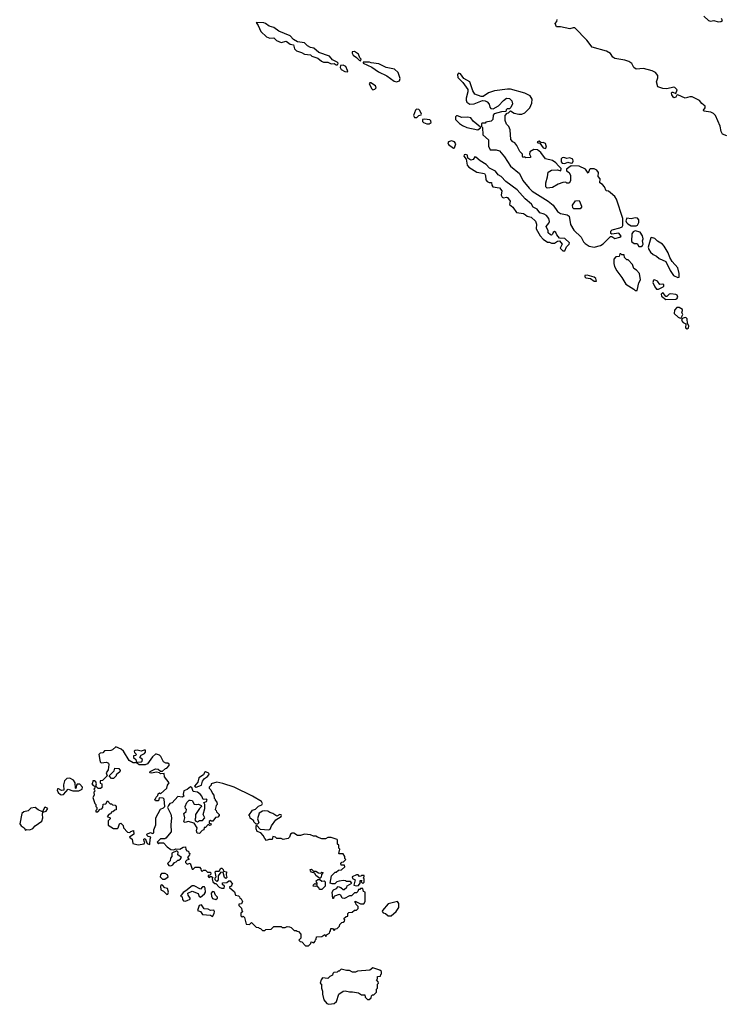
# Model space of a CAD drawing. Extents: x 2029826 to 2248070, y 228728 to 402406.
# Tile 348 of 368: x 2195694 to 2202599, y 299757 to 309402. Entities that reach past the tile are written whole.
import ezdxf

# ---------------------------------------------------------------- set-up
doc = ezdxf.new("R2010")
doc.units = 0

msp = doc.modelspace()

# ---------------------------------------------------------------- linework, layer by layer
at = {"layer": '0CON10XD'}
for points in [[(2198805, 308960), (2198812.5, 308965), (2198813.3, 308975), (2198806, 308985), (2198758.6, 309008.6), (2198729.2, 309045), (2198625, 309080.8), (2198575, 309123.1), (2198545, 309129.2), (2198515, 309145.7), (2198485, 309175.7), (2198415, 309186.7), (2198378.8, 309208.8), (2198345, 309243.3), (2198235, 309289.4), (2198184.2, 309325), (2198140, 309340), (2198104, 309365), (2198085, 309370.9), (2198010, 309375), (2198032.5, 309345), (2198056.4, 309286.4), (2198113.9, 309233.9), (2198145, 309221.2), (2198185, 309223.3), (2198209.3, 309199.3), (2198255, 309180), (2198305, 309192), (2198345, 309163.3), (2198375.9, 309155.9), (2198386.4, 309116.4), (2198406.4, 309096.4), (2198455, 309082.5), (2198485, 309063.3), (2198545, 309056.7), (2198556.4, 309046.4), (2198616.1, 309026.1), (2198651.2, 308995), (2198672.5, 308985), (2198715, 308987.5), (2198745, 308970), (2198775, 308973.8), (2198795, 308960), (2198805, 308960)], [(2202624, 308264), (2202582.4, 308282.4), (2202568.8, 308308.8), (2202559.7, 308359.7), (2202512.5, 308465), (2202491.2, 308485), (2202466.6, 308496.6), (2202397, 308507), (2202393.3, 308515), (2202412, 308538), (2202410.8, 308555), (2202380, 308580), (2202355, 308610.6), (2202284.4, 308645.6), (2202261.7, 308648.3), (2202215, 308633.8), (2202143.6, 308666.4), (2202135, 308662.5), (2202125, 308643.8), (2202105, 308636.7), (2202085, 308667.5), (2202081.2, 308685), (2202085, 308692.5), (2202095, 308693.3), (2202125, 308680), (2202137.5, 308715), (2202115, 308736.9), (2202105, 308740), (2202035, 308723.8), (2201995, 308728), (2201945.7, 308745.7), (2201935.8, 308795), (2201947.8, 308832.2), (2201946.2, 308855), (2201925.8, 308885.8), (2201892, 308901.9), (2201805.7, 308924.3), (2201735, 308917.3), (2201711.8, 308935), (2201691.8, 308971.8), (2201664, 308994), (2201625, 309006.9), (2201525, 309021.9), (2201505, 309035.8), (2201485, 309070), (2201445, 309092.9), (2201305, 309132.5), (2201250.3, 309200.3), (2201135, 309321.2), (2201117, 309323), (2201085, 309312.5), (2200993.6, 309333.6), (2200955, 309332.5), (2200942.5, 309365), (2200956.2, 309385), (2200960, 309405)], [(2202398, 309438), (2202445, 309394.2), (2202465, 309388.6), (2202495, 309394), (2202537, 309383), (2202565, 309383.3), (2202582.5, 309395), (2202572.5, 309415)], [(2199035, 309000), (2199040, 309015), (2199027.5, 309027.5), (2199013.3, 309065), (2198975, 309092.5), (2198953.6, 309086.4), (2198952.5, 309075), (2198962.5, 309055), (2198995, 309032.5), (2199020, 309005), (2199035, 309000)], [(2198905, 308892.5), (2198910, 308895), (2198908, 308905), (2198888.5, 308945), (2198865, 308957.9), (2198837.5, 308952.5), (2198833.8, 308935), (2198843.3, 308915), (2198880, 308895), (2198905, 308892.5)], [(2199385, 308794.2), (2199417.5, 308805), (2199423.3, 308825), (2199404, 308885), (2199367.4, 308917.4), (2199284.4, 308934.4), (2199215, 308970), (2199138.3, 308978.3), (2199123, 308987), (2199060, 308985), (2199060, 308975), (2199145, 308937.5), (2199211.3, 308891.3), (2199291.2, 308851.2), (2199365, 308800), (2199385, 308794.2)], [(2201325, 307173.3), (2201385, 307190), (2201413, 307207), (2201485, 307280), (2201495, 307280), (2201525, 307257.5), (2201575, 307272.5), (2201587, 307283), (2201565, 307312.5), (2201495, 307300), (2201488.3, 307308.3), (2201488.3, 307331.7), (2201500, 307345), (2201575, 307362.5), (2201596.4, 307373.6), (2201603, 307387), (2201603.3, 307455), (2201541.2, 307645), (2201525, 307670), (2201485, 307707.5), (2201465, 307722.5), (2201440, 307725), (2201424.1, 307764.1), (2201406.4, 307786.4), (2201377.5, 307805), (2201382.5, 307842.5), (2201361.2, 307865), (2201366.7, 307905), (2201350, 307930), (2201325, 307940), (2201285, 307940), (2201276.2, 307933.8), (2201265, 307900), (2201238.3, 307938.3), (2201175, 307968.8), (2201098.3, 307971.7), (2201053, 307937), (2201053, 307923), (2201080, 307905), (2201092.5, 307875), (2201090, 307825), (2201078.3, 307801.7), (2201055, 307800), (2201045, 307810), (2201015, 307807.5), (2200969.3, 307790.7), (2200915, 307757.5), (2200861.7, 307751.7), (2200850, 307765), (2200850, 307805), (2200866.4, 307863.6), (2200871.7, 307908.3), (2200905, 307930), (2200965, 307932.5), (2200997, 307923), (2201000, 307945), (2200975, 307970), (2200949.3, 307999.3), (2200915, 308022.5), (2200845, 308040), (2200801.7, 308101.7), (2200768.3, 308128.3), (2200730.7, 308129.3), (2200693.6, 308106.4), (2200690, 308085), (2200700, 308065), (2200698.3, 308051.7), (2200655, 308050), (2200645, 308060), (2200631.7, 308051.7), (2200620, 308065), (2200620, 308085), (2200595, 308110), (2200565, 308170), (2200546.4, 308196.4), (2200527, 308207), (2200508.3, 308228.3), (2200498.8, 308325), (2200487.7, 308357.7), (2200465, 308380), (2200452.5, 308415), (2200450, 308465), (2200471.7, 308488.3), (2200485, 308490), (2200505, 308510), (2200538.3, 308488.3), (2200585, 308477.5), (2200615, 308477.5), (2200645, 308490), (2200691.7, 308538.3), (2200714.2, 308585), (2200714.3, 308624.3), (2200696, 308655), (2200645, 308681.4), (2200505, 308721.2), (2200475, 308723.3), (2200347.5, 308705), (2200286.7, 308685), (2200235, 308650), (2200215, 308650), (2200154.3, 308674.3), (2200133.3, 308705), (2200105, 308792.5), (2200046.7, 308826.7), (2200015, 308872.5), (2199995, 308880), (2199983, 308867), (2199987.5, 308835), (2199997.5, 308825), (2200036.4, 308786.4), (2200087, 308717), (2200086.7, 308695), (2200068, 308635), (2200068.8, 308615), (2200076.7, 308595), (2200105, 308576.2), (2200147, 308577), (2200230.7, 308609.3), (2200255, 308607.5), (2200275, 308597.5), (2200296.1, 308576.1), (2200300, 308545), (2200311.7, 308531.7), (2200335, 308530), (2200385, 308557.5), (2200435, 308610), (2200465, 308632.5), (2200495, 308630), (2200516.1, 308606.1), (2200521.7, 308578.3), (2200507, 308543), (2200495, 308530), (2200471.7, 308528.3), (2200461.7, 308518.3), (2200458.3, 308501.7), (2200415, 308500), (2200345, 308480), (2200333, 308467), (2200330, 308425), (2200315, 308410), (2200263, 308397), (2200255, 308390), (2200225, 308390), (2200220, 308385), (2200220, 308355), (2200230, 308345), (2200232.5, 308275), (2200287.5, 308225), (2200287.5, 308165), (2200305, 308127.5), (2200363.6, 308126.4), (2200396.4, 308116.4), (2200445, 308057.5), (2200505, 307966.7), (2200593.3, 307895), (2200625, 307826.7), (2200685, 307751.2), (2200715, 307723.8), (2200873.6, 307623.6), (2200923.3, 307585), (2200965, 307523.3), (2200995, 307503.3), (2201059.3, 307489.3), (2201079.3, 307479.3), (2201091.2, 307395), (2201125, 307340), (2201195, 307272.5), (2201220, 307225), (2201235, 307210), (2201274.1, 307184.1), (2201325, 307173.3)], [(2199155, 308716.2), (2199175, 308722), (2199188.8, 308735), (2199179.2, 308755), (2199135, 308783.8), (2199125, 308782.5), (2199117.5, 308775), (2199145, 308723.8), (2199155, 308716.2)], [(2199585, 308443.3), (2199605, 308463.3), (2199628.8, 308471.2), (2199631.7, 308478.3), (2199615, 308512.9), (2199605, 308521.9), (2199582.5, 308527.5), (2199572.5, 308517.5), (2199553.8, 308465), (2199563.9, 308443.9), (2199585, 308443.3)], [(2199685, 308382.5), (2199705, 308383.5), (2199726, 308395), (2199722.7, 308412.7), (2199712.1, 308422.1), (2199661.7, 308428.3), (2199642.5, 308425), (2199641.2, 308405), (2199650, 308395), (2199685, 308382.5)], [(2200185, 308322.5), (2200208.3, 308341.7), (2200208.3, 308348.3), (2200137, 308407), (2200115, 308440), (2200085, 308447.5), (2200027, 308443), (2199985, 308460), (2199975, 308460), (2199965, 308450), (2199963.9, 308423.9), (2200004.1, 308384.1), (2200032.5, 308365), (2200075, 308346.7), (2200185, 308322.5)], [(2199945, 308144), (2199953.3, 308146.7), (2199966.7, 308185), (2199956.2, 308205), (2199925, 308216.9), (2199895, 308206.2), (2199888.8, 308195), (2199895, 308178.8), (2199945, 308144)], [(2200845, 308141.2), (2200857.5, 308155), (2200845, 308188.8), (2200825, 308200), (2200805, 308197.5), (2200785, 308212.5), (2200763.3, 308205), (2200770, 308195), (2200792.5, 308192.5), (2200825, 308146), (2200845, 308141.2)], [(2201035, 307136.7), (2201051.8, 307178.2), (2201078.9, 307205), (2201081.9, 307215), (2201035, 307257.5), (2200985, 307262.5), (2200956.4, 307296.4), (2200949.3, 307319.3), (2200935, 307327.5), (2200920.7, 307319.3), (2200915, 307300), (2200905, 307292.5), (2200895, 307293.3), (2200872.5, 307315), (2200873.3, 307335), (2200853.3, 307375), (2200880.8, 307409.2), (2200884.3, 307425.7), (2200878.2, 307455), (2200855.6, 307485.6), (2200835, 307498.4), (2200790.9, 307510.9), (2200765.7, 307545), (2200725.5, 307565.5), (2200708.1, 307595), (2200648.3, 307648.3), (2200569.1, 307735), (2200458.1, 307818.1), (2200413.1, 307865), (2200381.4, 307881.4), (2200355, 307918.9), (2200299.4, 307949.4), (2200265, 307984), (2200205, 308018.8), (2200165, 308056), (2200155, 308058.8), (2200137.8, 308032.2), (2200115, 308027.3), (2200086, 308045), (2200082.5, 308075), (2200065, 308081.2), (2200051.2, 308078.8), (2200046.7, 308065), (2200070, 308035), (2200078.8, 307978.8), (2200095, 307956.2), (2200175, 307910), (2200247.3, 307897.3), (2200257.6, 307877.6), (2200262, 307835), (2200275, 307816.2), (2200293, 307807), (2200318.3, 307808.3), (2200320.7, 307780.7), (2200330, 307765), (2200396.7, 307755), (2200420, 307725), (2200413.3, 307685), (2200423.3, 307665), (2200435, 307658.8), (2200465, 307663.8), (2200475, 307660), (2200498.8, 307625), (2200493, 307593), (2200528, 307565), (2200562.5, 307515), (2200630, 307505), (2200650.2, 307490.2), (2200667.5, 307477.5), (2200705, 307466.7), (2200750, 307430), (2200758.8, 307398.8), (2200755, 307352.5), (2200794.6, 307284.6), (2200825, 307251.2), (2200865, 307223.3), (2200885, 307222.5), (2200905, 307213.3), (2200935.8, 307214.2), (2200965, 307233.3), (2200985, 307237.5), (2201011.2, 307205), (2200990, 307165), (2201015, 307137.5), (2201035, 307136.7)], [(2201035, 307993.8), (2201065, 308006.2), (2201097, 307997), (2201110.7, 307999.3), (2201118.8, 308015), (2201113.3, 308035), (2201085, 308048.8), (2201055, 308042), (2201025, 308052.9), (2201010, 308050), (2200999.3, 308040.7), (2201000, 308010), (2201008.3, 307998.3), (2201035, 307993.8)], [(2201185, 307550), (2201125, 307550), (2201115, 307560), (2201112.5, 307585), (2201141.7, 307628.3), (2201175, 307630), (2201180, 307625), (2201200, 307575), (2201200, 307565), (2201185, 307550)], [(2201735, 307381.9), (2201749.2, 307390.8), (2201761.5, 307415), (2201760.5, 307440.5), (2201747.1, 307457.1), (2201725, 307460.8), (2201685, 307451.2), (2201642.5, 307457.5), (2201633.6, 307433.6), (2201638.8, 307415), (2201651.9, 307401.9), (2201685, 307383.8), (2201735, 307381.9)], [(2201785, 307180), (2201798.3, 307191.7), (2201802.5, 307205), (2201797.5, 307235), (2201803.3, 307255), (2201796.2, 307285), (2201775, 307320), (2201725, 307332.5), (2201707, 307323), (2201692.5, 307305), (2201688.3, 307228.3), (2201715, 307210), (2201745, 307210), (2201761.7, 307181.7), (2201785, 307180)], [(2202143.8, 306876.2), (2202155, 306881.2), (2202158, 306915), (2202141.7, 306971.7), (2202087.5, 307035), (2202064.1, 307074.1), (2202049.7, 307119.7), (2202010, 307185), (2201993.3, 307205), (2201944.2, 307234.2), (2201918.3, 307258.3), (2201885, 307268.8), (2201877.5, 307265), (2201852.5, 307175), (2201860, 307150), (2201875.9, 307125.9), (2201901.3, 307101.3), (2201935, 307085.5), (2201961.4, 307061.5), (2202026.7, 307035), (2202068.6, 306945), (2202102, 306895), (2202143.8, 306876.2)], [(2201745, 306750), (2201760, 306825), (2201777.5, 306855), (2201766.7, 306915), (2201739.3, 306949.3), (2201712.5, 306965), (2201700, 307005), (2201655, 307050), (2201645, 307050), (2201621.7, 307071.7), (2201618.3, 307098.3), (2201595, 307100), (2201585, 307110), (2201575, 307110), (2201568.3, 307081.7), (2201535, 307080), (2201517.5, 307055), (2201516.7, 307015), (2201524.1, 306984.1), (2201545, 306942.5), (2201595.8, 306875.8), (2201635, 306810), (2201713, 306763), (2201725, 306750), (2201745, 306750)], [(2201345, 306840), (2201338.3, 306868.3), (2201325, 306880), (2201255, 306899.2), (2201232.5, 306895), (2201232.5, 306885), (2201242.5, 306875), (2201286.7, 306866.7), (2201325, 306841.2), (2201345, 306840)], [(2201955, 306763.3), (2202000, 306785), (2202007, 306793), (2202006.7, 306805), (2201995, 306812.5), (2201968.3, 306808.3), (2201945, 306841.2), (2201915, 306853.3), (2201905, 306850), (2201897, 306827), (2201917.5, 306785), (2201935, 306763.3), (2201955, 306763.3)], [(2202025, 306660), (2202125, 306663.3), (2202135, 306667.5), (2202143.3, 306685), (2202136.7, 306705), (2202125, 306710), (2202073.8, 306716.2), (2202057.5, 306712.5), (2202035, 306690), (2202025, 306690), (2201995, 306730), (2201980, 306715), (2201982.5, 306695), (2202025, 306660)], [(2202165, 306480), (2202175, 306482.5), (2202191.2, 306515), (2202182.5, 306535), (2202190, 306555), (2202187.5, 306565), (2202155, 306584), (2202135, 306582.9), (2202111.7, 306558.3), (2202106.9, 306525), (2202145, 306488), (2202165, 306480)], [(2202235, 306374.2), (2202248.9, 306381.1), (2202252.5, 306405), (2202237.5, 306427.5), (2202235, 306472.5), (2202225, 306483.3), (2202215, 306483.8), (2202186, 306474), (2202180.8, 306455), (2202194.6, 306434.6), (2202222.5, 306422.5), (2202219.2, 306385), (2202235, 306374.2)], [(2196855, 301320), (2196915, 301330), (2196920, 301345), (2196913, 301353), (2196910, 301375), (2196925, 301380), (2196941.7, 301331.7), (2196965, 301322.5), (2196970, 301325), (2196972.5, 301375), (2196980, 301395), (2196951.7, 301401.7), (2196941.7, 301411.7), (2196940, 301425), (2196975, 301440), (2196995, 301430), (2197010, 301435), (2197010, 301465), (2197027.5, 301515), (2197027.5, 301585), (2197075, 301670), (2197105, 301682.5), (2197117.5, 301695), (2197110, 301765), (2197100, 301775), (2197061.7, 301778.3), (2197055, 301750), (2197025, 301750), (2197020, 301765), (2197028.3, 301771.7), (2197030, 301785), (2197048.3, 301801.7), (2197051.7, 301818.3), (2197065, 301827.5), (2197075, 301820), (2197136.4, 301873.6), (2197143.3, 301905), (2197160, 301925), (2197114.2, 301985), (2197108.3, 302018.3), (2197075, 302014.2), (2197064.1, 302024.1), (2197035, 302030.8), (2196985, 302020), (2196970, 302025), (2196973.8, 302036.2), (2197025, 302062.5), (2197051.7, 302061.7), (2197075, 302040), (2197095, 302040), (2197121.7, 302068.3), (2197135, 302070), (2197160, 302095), (2197158.3, 302108.3), (2197145, 302120), (2197125, 302120), (2197103.6, 302133.6), (2197077.5, 302185), (2197065, 302197.5), (2197035, 302207.5), (2197023.9, 302206.1), (2196995, 302182.5), (2196945, 302112.5), (2196925, 302102.5), (2196865, 302101.2), (2196847.5, 302115), (2196840, 302130), (2196826.7, 302123.3), (2196805, 302123.3), (2196767.5, 302145), (2196712.5, 302235), (2196690, 302255), (2196635, 302277.5), (2196605, 302250), (2196587, 302243), (2196525, 302240), (2196508.3, 302221.7), (2196481.7, 302218.3), (2196470, 302205), (2196478.3, 302148.3), (2196481.7, 302131.7), (2196493, 302123), (2196545, 302127.5), (2196565, 302120), (2196567.5, 302105), (2196561.2, 302055), (2196540, 302025), (2196550, 301995), (2196505, 301950), (2196482.5, 301945), (2196481.7, 301921.7), (2196500, 301915), (2196498.3, 301881.7), (2196485, 301870), (2196461.7, 301871.7), (2196440, 301895), (2196447.5, 301915), (2196440, 301935), (2196427, 301947), (2196410, 301945), (2196407, 301923), (2196400, 301915), (2196415, 301900), (2196430, 301895), (2196430, 301875), (2196420, 301865), (2196428.3, 301858.3), (2196430, 301845), (2196420, 301835), (2196422.5, 301805), (2196412.5, 301782.5), (2196430, 301725), (2196440, 301715), (2196440, 301695), (2196450, 301685), (2196450, 301665), (2196440, 301655), (2196441.7, 301641.7), (2196458.3, 301641.7), (2196481.7, 301668.3), (2196498.3, 301671.7), (2196510, 301685), (2196511.7, 301718.3), (2196538.3, 301721.7), (2196555, 301750), (2196581.7, 301721.7), (2196595, 301720), (2196605, 301710), (2196628.3, 301708.3), (2196640, 301695), (2196638.3, 301661.7), (2196625, 301660), (2196608.3, 301641.7), (2196591.7, 301638.3), (2196588.3, 301621.7), (2196571.7, 301618.3), (2196550, 301595), (2196580, 301585), (2196580, 301575), (2196560, 301555), (2196561.7, 301511.7), (2196615, 301477.5), (2196651.7, 301478.3), (2196660, 301485), (2196673.3, 301525), (2196685, 301530), (2196707, 301507), (2196710, 301485), (2196751.7, 301441.7), (2196775, 301440), (2196781.7, 301448.3), (2196808.3, 301458.3), (2196812.5, 301425), (2196770, 301395), (2196797.5, 301375), (2196801.7, 301331.7), (2196855, 301320)], [(2196840, 302130), (2196885, 302132.5), (2196895, 302140), (2196897.5, 302155), (2196872.5, 302175), (2196884.2, 302195.8), (2196917.1, 302212.9), (2196926.4, 302226.4), (2196926.7, 302245), (2196912.5, 302247.5), (2196885, 302236.7), (2196845.8, 302245.8), (2196825, 302243.3), (2196816.7, 302235), (2196818.8, 302225), (2196840, 302205), (2196830, 302195), (2196810, 302190), (2196810, 302175), (2196832.5, 302155), (2196840, 302130)], [(2196615, 301970), (2196595, 301970), (2196570, 301995), (2196620, 302045), (2196625, 302070), (2196665, 302066.7), (2196678.3, 302048.3), (2196675.9, 302034.1), (2196640, 302005), (2196640, 301995), (2196615, 301970)], [(2197425, 301883.8), (2197475.8, 301904.2), (2197487, 301943), (2197505, 301970), (2197535, 301988.8), (2197548.8, 302005), (2197551.2, 302015), (2197542, 302025), (2197515, 302034.3), (2197503.8, 302026.2), (2197495.7, 302004.3), (2197450.8, 301975), (2197438.3, 301931.7), (2197407.5, 301895), (2197425, 301883.8)], [(2196105, 301808.8), (2196125, 301813.3), (2196170, 301865), (2196215, 301847.5), (2196275, 301846.7), (2196306.4, 301863.6), (2196310, 301885), (2196285, 301912.5), (2196258.3, 301911.7), (2196250, 301905), (2196245, 301870), (2196240, 301875), (2196237, 301927), (2196223, 301953), (2196185, 301972), (2196155, 301969.2), (2196134.3, 301945.7), (2196123.9, 301906.1), (2196126.7, 301853.3), (2196105, 301850), (2196075, 301867.5), (2196063.8, 301866.2), (2196060, 301855), (2196070.7, 301830.7), (2196095, 301813.3), (2196105, 301808.8)], [(2198525, 300330), (2198548.3, 300351.7), (2198551.7, 300368.3), (2198575, 300360), (2198590, 300375), (2198591.7, 300388.3), (2198600, 300395), (2198601.7, 300418.3), (2198655, 300420), (2198685, 300440), (2198695, 300420), (2198701.7, 300438.3), (2198730, 300455), (2198731.7, 300468.3), (2198740, 300475), (2198741.7, 300498.3), (2198758.3, 300498.3), (2198775, 300480), (2198790, 300495), (2198805, 300500), (2198828.3, 300521.7), (2198831.7, 300538.3), (2198851.7, 300558.3), (2198865, 300560), (2198878.3, 300571.7), (2198880, 300585), (2198871.7, 300598.3), (2198891.7, 300618.3), (2198908.3, 300621.7), (2198910, 300645), (2198920, 300655), (2198951.7, 300658.3), (2198975, 300680), (2198995, 300680), (2199010, 300695), (2199010, 300715), (2198990, 300735), (2198988.3, 300748.3), (2198980, 300755), (2198981.7, 300768.3), (2199035, 300740), (2199065, 300740), (2199080, 300765), (2199080, 300855), (2199061.7, 300861.7), (2199055, 300890), (2199035, 300890), (2199028.3, 300881.7), (2199015, 300880), (2199008.3, 300861.7), (2198995, 300850), (2198975, 300850), (2198945, 300820), (2198925, 300820), (2198877, 300793), (2198855, 300797.5), (2198842.5, 300825), (2198825, 300832.5), (2198780, 300815), (2198771.7, 300808.3), (2198768.3, 300791.7), (2198761.7, 300791.7), (2198757.5, 300855), (2198770.7, 300879.3), (2198798.3, 300891.7), (2198815, 300910), (2198841.7, 300901.7), (2198863, 300883), (2198875, 300880), (2198900, 300905), (2198901.7, 300918.3), (2198950, 300945), (2198935, 300960), (2198895, 300960), (2198887.5, 300967.5), (2198868.8, 300968.8), (2198825, 300964), (2198802.5, 300955), (2198782.5, 300937.5), (2198755, 300936.7), (2198737.5, 300945), (2198750, 301015), (2198785, 301050), (2198795, 301050), (2198818.3, 301071.7), (2198847.5, 301075), (2198880, 301105), (2198878.3, 301118.3), (2198845, 301120), (2198840, 301135), (2198851.7, 301148.3), (2198868.3, 301151.7), (2198890, 301175), (2198880, 301185), (2198880, 301205), (2198865, 301230), (2198825, 301230), (2198820, 301235), (2198830, 301275), (2198820, 301285), (2198820, 301315), (2198810, 301325), (2198810, 301365), (2198805, 301370), (2198745, 301390), (2198715, 301390), (2198691.7, 301378.3), (2198655, 301377.5), (2198613.6, 301393.6), (2198595, 301402.5), (2198573, 301403), (2198545, 301417.5), (2198485, 301422.5), (2198445, 301410), (2198415, 301410), (2198381.7, 301431.7), (2198365, 301432.5), (2198347, 301423), (2198337, 301393), (2198325, 301380), (2198275, 301370), (2198255, 301380), (2198215, 301380), (2198200, 301395), (2198175, 301400), (2198168.3, 301371.7), (2198135, 301370), (2198111.7, 301361.7), (2198095, 301380), (2198080.7, 301410.7), (2198057.5, 301435), (2198020, 301450), (2198010, 301475), (2198011.7, 301508.3), (2198018.3, 301508.3), (2198052, 301472), (2198135, 301466), (2198147.3, 301472.7), (2198161.4, 301505), (2198205, 301563.3), (2198256, 301595), (2198260, 301605), (2198255, 301613.3), (2198242.5, 301615), (2198215, 301600), (2198176.3, 301626.3), (2198143.8, 301635), (2198125, 301648), (2198095, 301651.9), (2198072.4, 301647.6), (2198040.4, 301629.5), (2198025.8, 301575), (2198036.4, 301533.6), (2198025, 301520), (2198011.7, 301521.7), (2197990, 301545), (2197990, 301555), (2197951.7, 301581.7), (2197948.3, 301598.3), (2197940, 301605), (2197975, 301660), (2198005, 301670), (2198035, 301697.5), (2198068.3, 301711.7), (2198072.5, 301725), (2198062.5, 301745), (2197975, 301796), (2197795, 301884), (2197685, 301921.2), (2197625, 301932.5), (2197570, 301915), (2197570, 301905), (2197550, 301885), (2197550, 301875), (2197568.8, 301858.8), (2197583, 301823), (2197597, 301807), (2197600, 301775), (2197610, 301765), (2197610, 301755), (2197627, 301737), (2197630, 301715), (2197620, 301705), (2197610, 301665), (2197620, 301655), (2197621.7, 301641.7), (2197650, 301615), (2197650, 301605), (2197635, 301590), (2197611.7, 301588.3), (2197588.3, 301551.7), (2197575, 301550), (2197565, 301557.5), (2197551.7, 301548.3), (2197551.7, 301531.7), (2197570, 301525), (2197568.3, 301511.7), (2197555, 301510), (2197541.7, 301518.3), (2197515, 301490), (2197501.7, 301488.3), (2197500, 301465), (2197481.7, 301458.3), (2197455, 301430), (2197431.7, 301431.7), (2197427.5, 301455), (2197432.5, 301485), (2197405, 301530), (2197345, 301546.7), (2197316.7, 301536.7), (2197303.8, 301545), (2197313.8, 301585), (2197303.3, 301625), (2197326.7, 301645), (2197327.5, 301665), (2197317.5, 301675), (2197317, 301693), (2197332, 301735), (2197355, 301756.2), (2197365, 301758), (2197385, 301752.5), (2197405, 301716.7), (2197425, 301712.5), (2197445, 301718.8), (2197473.3, 301705), (2197476.7, 301695), (2197455.9, 301674.1), (2197416.7, 301615), (2197417.5, 301585), (2197410, 301565), (2197420.7, 301550.7), (2197437, 301543), (2197455, 301556.7), (2197485, 301557.5), (2197510, 301585), (2197492.5, 301615), (2197508.8, 301675), (2197507.5, 301715), (2197500, 301735), (2197525, 301742.5), (2197530, 301755), (2197525, 301767.5), (2197491.7, 301761.7), (2197480, 301795), (2197465, 301812.5), (2197436.1, 301836.1), (2197395, 301840), (2197380.7, 301880.7), (2197366.4, 301886.4), (2197335, 301861.2), (2197301.2, 301848.8), (2197296.1, 301816.1), (2197302.5, 301795), (2197285, 301786.7), (2197245, 301793.8), (2197189.3, 301730.7), (2197165, 301722.5), (2197151.2, 301705), (2197143.6, 301683.6), (2197175, 301620), (2197183.3, 301585), (2197173.8, 301515), (2197178.8, 301445), (2197125, 301383.8), (2197115, 301377.5), (2197073, 301377), (2197040, 301345), (2197055, 301330), (2197065, 301340), (2197105, 301340), (2197138.3, 301298.3), (2197175, 301272.5), (2197205, 301270), (2197225, 301280), (2197263, 301277), (2197295, 301297.5), (2197318.3, 301298.3), (2197321.7, 301271.7), (2197331.7, 301261.7), (2197348.3, 301258.3), (2197351.7, 301241.7), (2197360, 301235), (2197358.3, 301221.7), (2197340, 301195), (2197348.3, 301188.3), (2197350, 301175), (2197331.7, 301168.3), (2197320, 301155), (2197320, 301145), (2197335, 301130), (2197365, 301140), (2197385, 301080), (2197395, 301080), (2197415, 301100), (2197455, 301100), (2197470, 301085), (2197473, 301063), (2197485, 301060), (2197495, 301070), (2197515, 301070), (2197535, 301050), (2197565, 301050), (2197567, 301033), (2197558.3, 301021.7), (2197541.7, 301018.3), (2197540, 301005), (2197555, 301000), (2197561.7, 301008.3), (2197575, 301010), (2197588.3, 300998.3), (2197580, 300985), (2197587.5, 300955), (2197605, 300940), (2197615, 300940), (2197650, 300905), (2197673, 300893), (2197697, 300893), (2197700, 300915), (2197681.7, 300931.7), (2197681.7, 300948.3), (2197725, 300950), (2197743, 300967), (2197757.5, 300965), (2197780, 300935), (2197770, 300925), (2197770, 300915), (2197751.7, 300908.3), (2197751.7, 300901.7), (2197798.3, 300858.3), (2197810, 300825), (2197838.3, 300818.3), (2197848.3, 300808.3), (2197850, 300795), (2197865, 300790), (2197877.5, 300765), (2197868.3, 300741.7), (2197841.7, 300738.3), (2197840, 300725), (2197868.3, 300698.3), (2197870, 300675), (2197880, 300665), (2197861.7, 300648.3), (2197860, 300625), (2197875, 300610), (2197885, 300620), (2197897.5, 300607.5), (2197913, 300543), (2197945, 300540), (2197967, 300557), (2198011.7, 300511.7), (2198035, 300510), (2198041.7, 300501.7), (2198055, 300500), (2198075, 300480), (2198095, 300480), (2198105, 300490), (2198157, 300493), (2198185, 300520), (2198255, 300520), (2198265, 300510), (2198295, 300510), (2198315, 300520), (2198337, 300517), (2198355, 300510), (2198385, 300480), (2198405, 300480), (2198411.7, 300471.7), (2198425, 300470), (2198450, 300445), (2198450, 300405), (2198430, 300385), (2198441.7, 300371.7), (2198458.3, 300368.3), (2198495, 300330), (2198525, 300330)], [(2195751.7, 301461.7), (2195765, 301470), (2195795, 301464.4), (2195821.7, 301478.3), (2195844.6, 301505.5), (2195909.6, 301550.4), (2195922, 301585), (2195916.7, 301615), (2195921.7, 301638.3), (2195955, 301650), (2195970, 301675), (2195945, 301686.7), (2195936.7, 301683.3), (2195918.3, 301641.7), (2195875, 301662.5), (2195845, 301685.8), (2195805, 301676.9), (2195778.5, 301651.5), (2195735, 301641.5), (2195714.6, 301625.4), (2195694.2, 301525), (2195707.1, 301505), (2195738, 301485), (2195751.7, 301461.7)], [(2197175, 301112.5), (2197195, 301122.5), (2197212.5, 301145), (2197228.3, 301151.7), (2197245, 301170), (2197255, 301170), (2197269.3, 301180.7), (2197280, 301195), (2197245, 301220), (2197247.5, 301247.5), (2197235, 301260), (2197183.9, 301236.1), (2197186.2, 301205), (2197172.3, 301187.7), (2197168, 301162), (2197142.5, 301135), (2197155, 301117.5), (2197175, 301112.5)], [(2197625, 300960), (2197610, 300975), (2197610, 300995), (2197620, 301005), (2197610, 301055), (2197615, 301060), (2197648.3, 301061.7), (2197665, 301090), (2197675, 301090), (2197688.3, 301078.3), (2197691.7, 301061.7), (2197720, 301055), (2197716.7, 301025), (2197725, 301000), (2197715, 300990), (2197700, 301000), (2197688.3, 301048.3), (2197665, 301050), (2197640, 301015), (2197640, 300975), (2197625, 300960)], [(2198635, 300990), (2198597, 301017), (2198585, 301040), (2198555, 301050), (2198542.5, 301065), (2198541.7, 301078.3), (2198555, 301080), (2198571.7, 301061.7), (2198595, 301060), (2198623.6, 301043.6), (2198645, 301040), (2198655, 301050), (2198668.3, 301048.3), (2198652.5, 301027.5), (2198648.3, 301001.7), (2198635, 300990)], [(2197095, 300982.5), (2197115, 300983.3), (2197147.5, 301005), (2197143.6, 301023.6), (2197119.3, 301039.3), (2197085, 301037.5), (2197074, 301026), (2197071.2, 301005), (2197095, 300982.5)], [(2198655, 300880), (2198631.7, 300881.7), (2198630, 300895), (2198605, 300920), (2198595, 300910), (2198570, 300915), (2198571.7, 300928.3), (2198585, 300940), (2198608.3, 300931.7), (2198610, 300945), (2198601.7, 300951.7), (2198600, 300965), (2198615, 300980), (2198635, 300980), (2198655, 300962.5), (2198677, 300967), (2198687, 300957), (2198686.2, 300915), (2198655, 300880)], [(2198995, 300917.5), (2199015, 300920), (2199030, 300945), (2199031.7, 300968.3), (2199048.3, 300968.3), (2199040, 300955), (2199055, 300940), (2199068.3, 300951.7), (2199070, 300985), (2199060, 300995), (2199070, 301005), (2199068.3, 301018.3), (2199045, 301020), (2199038.3, 301011.7), (2199025, 301010), (2199010, 301025), (2198995, 301026.7), (2198953.3, 301005), (2198955, 300990), (2198980, 300975), (2198970, 300925), (2198995, 300917.5)], [(2197135, 300834), (2197145, 300836.7), (2197152.5, 300855), (2197141.2, 300891.2), (2197115, 300897.5), (2197095, 300923.3), (2197081.7, 300928.3), (2197073.8, 300915), (2197078.8, 300878.8), (2197104.1, 300864.1), (2197135, 300834)], [(2197315, 300765.8), (2197335, 300774.3), (2197363.6, 300786.4), (2197363.8, 300795), (2197344, 300825), (2197343.3, 300846.7), (2197385, 300863.8), (2197443.6, 300843.6), (2197453, 300813), (2197465, 300807.5), (2197505, 300840), (2197513.3, 300855), (2197513, 300893), (2197506.7, 300906.7), (2197485, 300907.5), (2197465, 300883.3), (2197405, 300916.2), (2197385, 300918.8), (2197323, 300867), (2197295, 300852.5), (2197270, 300815), (2197285, 300810), (2197290, 300785), (2197300, 300770), (2197315, 300765.8)], [(2197615, 300782), (2197633.3, 300795), (2197632.5, 300805), (2197613.3, 300825), (2197599.3, 300859.3), (2197585, 300862.5), (2197570, 300845), (2197572.5, 300815), (2197585, 300793.3), (2197615, 300782)], [(2199335, 300623.1), (2199384, 300665), (2199408.6, 300705), (2199410.8, 300745), (2199395, 300763.8), (2199305, 300740), (2199248, 300675), (2199246.2, 300665), (2199255, 300653.3), (2199277.5, 300645), (2199305, 300624.2), (2199335, 300623.1)], [(2197585, 300616.7), (2197600, 300645), (2197603.8, 300665), (2197597.7, 300677.7), (2197565, 300676.7), (2197539.7, 300689.7), (2197503, 300693), (2197475, 300730), (2197454.2, 300725.8), (2197437.5, 300675), (2197467, 300667), (2197485, 300638), (2197565, 300628.8), (2197585, 300616.7)], [(2198725, 299756.7), (2198775, 299763.3), (2198797.5, 299785), (2198822.5, 299855), (2198863.9, 299886.1), (2198885, 299890), (2198925, 299877.5), (2198955, 299880), (2199015, 299870), (2199045, 299850), (2199075, 299850), (2199080, 299825), (2199103, 299803), (2199120, 299805), (2199138.3, 299821.7), (2199141.7, 299838.3), (2199151.7, 299848.3), (2199165, 299850), (2199190, 299875), (2199190, 299905), (2199200, 299915), (2199200, 299955), (2199210, 299965), (2199208.3, 299978.3), (2199190, 299995), (2199200, 300005), (2199201.7, 300028.3), (2199228.3, 300031.7), (2199231.7, 300048.3), (2199240, 300055), (2199238.3, 300078.3), (2199221.7, 300091.7), (2199155, 300112.5), (2199125, 300090), (2199005, 300082.5), (2198985, 300070), (2198955, 300070), (2198927, 300087), (2198895, 300087.5), (2198845, 300100), (2198825, 300080), (2198815, 300080), (2198805, 300070), (2198771.7, 300068.3), (2198761.7, 300058.3), (2198758.3, 300041.7), (2198731.7, 300028.3), (2198715, 300010), (2198660, 300015), (2198647.5, 299995), (2198640, 299965), (2198650, 299955), (2198652.5, 299915), (2198662.5, 299885), (2198661.2, 299855), (2198675, 299800), (2198705, 299763.3), (2198725, 299756.7)]]:
    msp.add_lwpolyline(points, dxfattribs=at)

doc.saveas('drawing.dxf')
